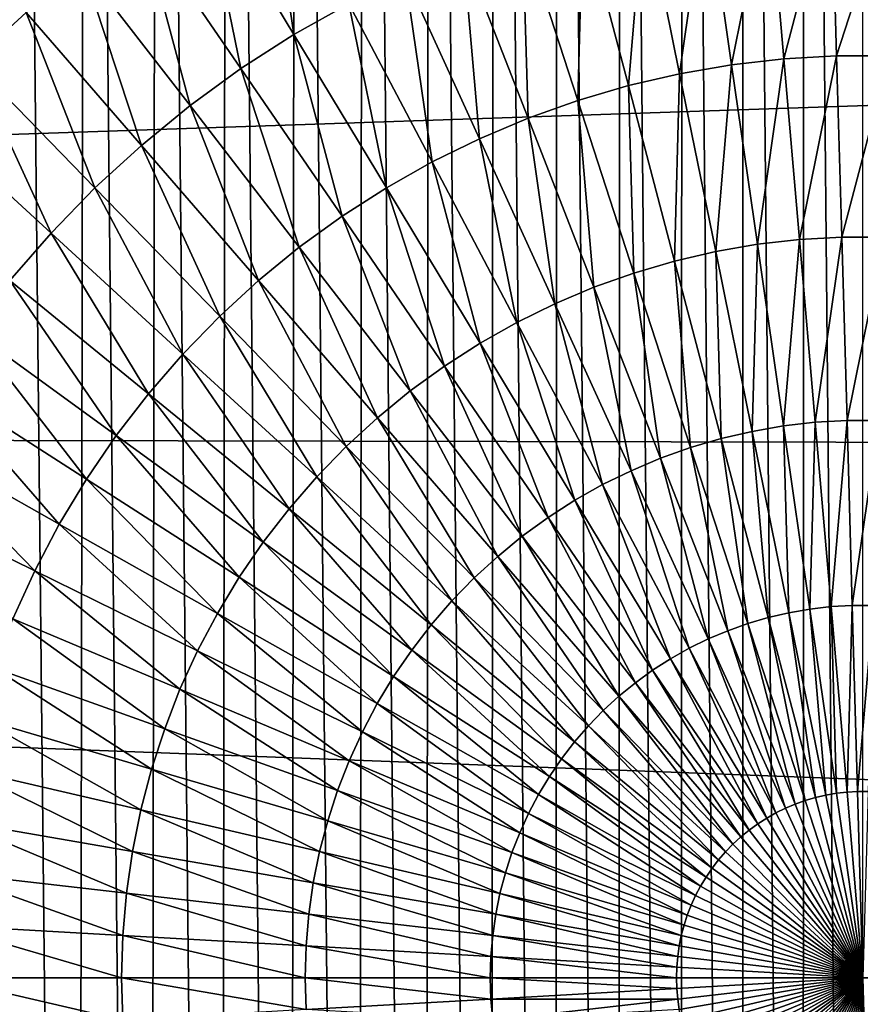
# Model space of a CAD drawing. Header units: millimetres. Extents: x -161 to 161, y -94 to 1149.
# Tile 641 of 656: x 147.59 to 148.8, y -57.59 to -56.17. Entities that reach past the tile are written whole.
import ezdxf

# ---------------------------------------------------------------- set-up
doc = ezdxf.new("R2010")
doc.units = ezdxf.units.MM
doc.header["$LTSCALE"] = 81.481481
for name, color, linetype in [('380', 7, 'CONTINUOUS'), ('383', 7, 'CONTINUOUS'), ('387', 7, 'CONTINUOUS'), ('392', 7, 'CONTINUOUS'), ('393', 7, 'CONTINUOUS')]:
    doc.layers.add(name, color=color, linetype=linetype)

msp = doc.modelspace()

# ---------------------------------------------------------------- linework, layer by layer
at = {"layer": '380', "color": 7, "linetype": 'CONTINUOUS', "true_color": 0xaaaaaa}
for points in [[(135.3, -55.9569, 20.8895), (156.3174, -56.0422, 20.1599), (135.3, -56.7529, 20.9349), (135.3, -55.9569, 20.8895)], [(156.3174, -56.0422, 20.1599), (156.3174, -56.7956, 20.202), (135.3, -56.7529, 20.9349), (156.3174, -56.0422, 20.1599)], [(156.3174, -56.7956, 20.202), (156.3174, -57.55, 20.2161), (135.3, -56.7529, 20.9349), (156.3174, -56.7956, 20.202)], [(135.3, -56.7529, 20.9349), (156.3174, -57.55, 20.2161), (135.3, -57.55, 20.95), (135.3, -56.7529, 20.9349)]]:
    msp.add_3dface(points, dxfattribs=at)
at = {"layer": '383', "color": 7, "linetype": 'CONTINUOUS', "true_color": 0xaaaaaa}
for points in [[(135.3, -57.55, 20.95), (156.3174, -57.55, 20.2161), (156.3174, -58.3044, 20.202), (135.3, -57.55, 20.95)], [(135.3, -57.55, 20.95), (156.3174, -58.3044, 20.202), (135.3, -58.3471, 20.9349), (135.3, -57.55, 20.95)]]:
    msp.add_3dface(points, dxfattribs=at)
at = {"layer": '387', "color": 7, "linetype": 'CONTINUOUS', "true_color": 0xaaaaaa}
for points in [[(148.3613, -53.0715, 61.95), (148.4485, -62.0362, 61.95), (148.4513, -53.0635, 61.95), (148.3613, -53.0715, 61.95)], [(148.4485, -62.0362, 61.95), (148.5385, -62.0426, 61.95), (148.4513, -53.0635, 61.95), (148.4485, -62.0362, 61.95)], [(148.4513, -53.0635, 61.95), (148.5385, -62.0426, 61.95), (148.5404, -53.0573, 61.95), (148.4513, -53.0635, 61.95)], [(148.5385, -62.0426, 61.95), (148.6271, -62.047, 61.95), (148.5404, -53.0573, 61.95), (148.5385, -62.0426, 61.95)], [(148.5404, -53.0573, 61.95), (148.6271, -62.047, 61.95), (148.6281, -53.053, 61.95), (148.5404, -53.0573, 61.95)], [(148.6271, -62.047, 61.95), (148.7143, -62.0495, 61.95), (148.6281, -53.053, 61.95), (148.6271, -62.047, 61.95)], [(148.6281, -53.053, 61.95), (148.7143, -62.0495, 61.95), (148.7147, -53.0505, 61.95), (148.6281, -53.053, 61.95)], [(148.7143, -62.0495, 61.95), (148.8, -62.05, 61.95), (148.7147, -53.0505, 61.95), (148.7143, -62.0495, 61.95)], [(148.8, -62.05, 61.95), (148.8, -53.05, 61.95), (148.7147, -53.0505, 61.95), (148.8, -62.05, 61.95)], [(148.2702, -53.0812, 61.95), (148.3573, -62.0281, 61.95), (148.3613, -53.0715, 61.95), (148.2702, -53.0812, 61.95)], [(148.3573, -62.0281, 61.95), (148.4485, -62.0362, 61.95), (148.3613, -53.0715, 61.95), (148.3573, -62.0281, 61.95)], [(148.1774, -53.0931, 61.95), (148.2647, -62.0182, 61.95), (148.2702, -53.0812, 61.95), (148.1774, -53.0931, 61.95)], [(148.2647, -62.0182, 61.95), (148.3573, -62.0281, 61.95), (148.2702, -53.0812, 61.95), (148.2647, -62.0182, 61.95)], [(148.0826, -53.1076, 61.95), (148.1705, -62.0059, 61.95), (148.1774, -53.0931, 61.95), (148.0826, -53.1076, 61.95)], [(148.1705, -62.0059, 61.95), (148.2647, -62.0182, 61.95), (148.1774, -53.0931, 61.95), (148.1705, -62.0059, 61.95)], [(147.9859, -53.1243, 61.95), (148.0741, -61.991, 61.95), (148.0826, -53.1076, 61.95), (147.9859, -53.1243, 61.95)], [(148.0741, -61.991, 61.95), (148.1705, -62.0059, 61.95), (148.0826, -53.1076, 61.95), (148.0741, -61.991, 61.95)], [(147.8873, -53.1434, 61.95), (147.9759, -61.9738, 61.95), (147.9859, -53.1243, 61.95), (147.8873, -53.1434, 61.95)], [(147.9759, -61.9738, 61.95), (148.0741, -61.991, 61.95), (147.9859, -53.1243, 61.95), (147.9759, -61.9738, 61.95)], [(147.7868, -53.1653, 61.95), (147.8758, -61.9542, 61.95), (147.8873, -53.1434, 61.95), (147.7868, -53.1653, 61.95)], [(147.8758, -61.9542, 61.95), (147.9759, -61.9738, 61.95), (147.8873, -53.1434, 61.95), (147.8758, -61.9542, 61.95)], [(147.6842, -53.1906, 61.95), (147.7736, -61.9316, 61.95), (147.7868, -53.1653, 61.95), (147.6842, -53.1906, 61.95)], [(147.7736, -61.9316, 61.95), (147.8758, -61.9542, 61.95), (147.7868, -53.1653, 61.95), (147.7736, -61.9316, 61.95)], [(147.5795, -53.2188, 61.95), (147.6693, -61.9055, 61.95), (147.6842, -53.1906, 61.95), (147.5795, -53.2188, 61.95)], [(147.6693, -61.9055, 61.95), (147.7736, -61.9316, 61.95), (147.6842, -53.1906, 61.95), (147.6693, -61.9055, 61.95)], [(147.5628, -61.8765, 61.95), (147.6693, -61.9055, 61.95), (147.5795, -53.2188, 61.95), (147.5628, -61.8765, 61.95)]]:
    msp.add_3dface(points, dxfattribs=at)
at = {"layer": '392', "color": 7, "linetype": 'CONTINUOUS', "true_color": 0xaaaaaa}
for points in [[(147.8521, -55.9781, -24.058), (147.9434, -55.9266, -24.058), (147.9826, -56.1945, -24.148), (147.8521, -55.9781, -24.058)], [(147.9826, -56.1945, -24.148), (147.9434, -55.9266, -24.058), (148.0613, -56.1501, -24.148), (147.9826, -56.1945, -24.148)], [(147.5207, -56.2337, -24.058), (147.4358, -55.9756, -23.9549), (147.598, -56.1628, -24.058), (147.5207, -56.2337, -24.058)], [(147.7639, -56.0348, -24.058), (147.8521, -55.9781, -24.058), (147.9066, -56.2434, -24.148), (147.7639, -56.0348, -24.058)], [(147.9066, -56.2434, -24.148), (147.8521, -55.9781, -24.058), (147.9826, -56.1945, -24.148), (147.9066, -56.2434, -24.148)], [(148.5747, -55.9833, -24.148), (148.6645, -55.973, -24.148), (148.6113, -56.2378, -24.2246), (148.5747, -55.9833, -24.148)], [(148.6113, -56.2378, -24.2246), (148.6645, -55.973, -24.148), (148.6865, -56.2291, -24.2246), (148.6113, -56.2378, -24.2246)], [(148.6645, -55.973, -24.148), (148.7548, -55.9678, -24.148), (148.6865, -56.2291, -24.2246), (148.6645, -55.973, -24.148)], [(148.6865, -56.2291, -24.2246), (148.7548, -55.9678, -24.148), (148.7621, -56.2248, -24.2246), (148.6865, -56.2291, -24.2246)], [(148.7548, -55.9678, -24.148), (148.8452, -55.9678, -24.148), (148.7621, -56.2248, -24.2246), (148.7548, -55.9678, -24.148)], [(148.7621, -56.2248, -24.2246), (148.8452, -55.9678, -24.148), (148.8379, -56.2248, -24.2246), (148.7621, -56.2248, -24.2246)], [(148.4857, -55.9987, -24.148), (148.5747, -55.9833, -24.148), (148.5367, -56.2507, -24.2246), (148.4857, -55.9987, -24.148)], [(148.5367, -56.2507, -24.2246), (148.5747, -55.9833, -24.148), (148.6113, -56.2378, -24.2246), (148.5367, -56.2507, -24.2246)], [(148.3976, -56.0192, -24.148), (148.4857, -55.9987, -24.148), (148.463, -56.2678, -24.2246), (148.3976, -56.0192, -24.148)], [(148.463, -56.2678, -24.2246), (148.4857, -55.9987, -24.148), (148.5367, -56.2507, -24.2246), (148.463, -56.2678, -24.2246)], [(148.3109, -56.0446, -24.148), (148.3976, -56.0192, -24.148), (148.3903, -56.2891, -24.2246), (148.3109, -56.0446, -24.148)], [(148.3903, -56.2891, -24.2246), (148.3976, -56.0192, -24.148), (148.463, -56.2678, -24.2246), (148.3903, -56.2891, -24.2246)], [(147.6791, -56.0964, -24.058), (147.7639, -56.0348, -24.058), (147.8334, -56.2965, -24.148), (147.6791, -56.0964, -24.058)], [(147.8334, -56.2965, -24.148), (147.7639, -56.0348, -24.058), (147.9066, -56.2434, -24.148), (147.8334, -56.2965, -24.148)], [(148.2257, -56.075, -24.148), (148.3109, -56.0446, -24.148), (148.319, -56.3146, -24.2246), (148.2257, -56.075, -24.148)], [(148.319, -56.3146, -24.2246), (148.3109, -56.0446, -24.148), (148.3903, -56.2891, -24.2246), (148.319, -56.3146, -24.2246)], [(148.1425, -56.1102, -24.148), (148.2257, -56.075, -24.148), (148.2493, -56.3441, -24.2246), (148.1425, -56.1102, -24.148)], [(148.2493, -56.3441, -24.2246), (148.2257, -56.075, -24.148), (148.319, -56.3146, -24.2246), (148.2493, -56.3441, -24.2246)], [(147.598, -56.1628, -24.058), (147.6791, -56.0964, -24.058), (147.7635, -56.3538, -24.148), (147.598, -56.1628, -24.058)], [(147.7635, -56.3538, -24.148), (147.6791, -56.0964, -24.058), (147.8334, -56.2965, -24.148), (147.7635, -56.3538, -24.148)], [(148.0613, -56.1501, -24.148), (148.1425, -56.1102, -24.148), (148.1813, -56.3775, -24.2246), (148.0613, -56.1501, -24.148)], [(148.1813, -56.3775, -24.2246), (148.1425, -56.1102, -24.148), (148.2493, -56.3441, -24.2246), (148.1813, -56.3775, -24.2246)], [(147.5207, -56.2337, -24.058), (147.598, -56.1628, -24.058), (147.6969, -56.4149, -24.148), (147.5207, -56.2337, -24.058)], [(147.6969, -56.4149, -24.148), (147.598, -56.1628, -24.058), (147.7635, -56.3538, -24.148), (147.6969, -56.4149, -24.148)], [(147.9826, -56.1945, -24.148), (148.0613, -56.1501, -24.148), (148.1154, -56.4147, -24.2246), (147.9826, -56.1945, -24.148)], [(148.1154, -56.4147, -24.2246), (148.0613, -56.1501, -24.148), (148.1813, -56.3775, -24.2246), (148.1154, -56.4147, -24.2246)], [(147.9066, -56.2434, -24.148), (147.9826, -56.1945, -24.148), (148.0517, -56.4556, -24.2246), (147.9066, -56.2434, -24.148)], [(148.0517, -56.4556, -24.2246), (147.9826, -56.1945, -24.148), (148.1154, -56.4147, -24.2246), (148.0517, -56.4556, -24.2246)], [(147.4477, -56.3088, -24.058), (147.5207, -56.2337, -24.058), (147.6339, -56.4797, -24.148), (147.4477, -56.3088, -24.058)], [(147.6339, -56.4797, -24.148), (147.5207, -56.2337, -24.058), (147.6969, -56.4149, -24.148), (147.6339, -56.4797, -24.148)], [(148.6113, -56.2378, -24.2246), (148.6865, -56.2291, -24.2246), (148.6484, -56.4959, -24.2875), (148.6113, -56.2378, -24.2246)], [(148.6484, -56.4959, -24.2875), (148.6865, -56.2291, -24.2246), (148.7089, -56.4889, -24.2875), (148.6484, -56.4959, -24.2875)], [(148.6865, -56.2291, -24.2246), (148.7621, -56.2248, -24.2246), (148.7089, -56.4889, -24.2875), (148.6865, -56.2291, -24.2246)], [(148.7089, -56.4889, -24.2875), (148.7621, -56.2248, -24.2246), (148.7696, -56.4855, -24.2875), (148.7089, -56.4889, -24.2875)], [(148.7621, -56.2248, -24.2246), (148.8379, -56.2248, -24.2246), (148.7696, -56.4855, -24.2875), (148.7621, -56.2248, -24.2246)], [(148.7696, -56.4855, -24.2875), (148.8379, -56.2248, -24.2246), (148.8304, -56.4855, -24.2875), (148.7696, -56.4855, -24.2875)], [(147.8334, -56.2965, -24.148), (147.9066, -56.2434, -24.148), (147.9904, -56.5001, -24.2246), (147.8334, -56.2965, -24.148)], [(147.9904, -56.5001, -24.2246), (147.9066, -56.2434, -24.148), (148.0517, -56.4556, -24.2246), (147.9904, -56.5001, -24.2246)], [(148.5367, -56.2507, -24.2246), (148.6113, -56.2378, -24.2246), (148.5885, -56.5062, -24.2875), (148.5367, -56.2507, -24.2246)], [(148.5885, -56.5062, -24.2875), (148.6113, -56.2378, -24.2246), (148.6484, -56.4959, -24.2875), (148.5885, -56.5062, -24.2875)], [(148.463, -56.2678, -24.2246), (148.5367, -56.2507, -24.2246), (148.5293, -56.52, -24.2875), (148.463, -56.2678, -24.2246)], [(148.5293, -56.52, -24.2875), (148.5367, -56.2507, -24.2246), (148.5885, -56.5062, -24.2875), (148.5293, -56.52, -24.2875)], [(148.3903, -56.2891, -24.2246), (148.463, -56.2678, -24.2246), (148.4709, -56.5372, -24.2875), (148.3903, -56.2891, -24.2246)], [(148.4709, -56.5372, -24.2875), (148.463, -56.2678, -24.2246), (148.5293, -56.52, -24.2875), (148.4709, -56.5372, -24.2875)], [(148.319, -56.3146, -24.2246), (148.3903, -56.2891, -24.2246), (148.4136, -56.5576, -24.2875), (148.319, -56.3146, -24.2246)], [(148.4136, -56.5576, -24.2875), (148.3903, -56.2891, -24.2246), (148.4709, -56.5372, -24.2875), (148.4136, -56.5576, -24.2875)], [(147.7635, -56.3538, -24.148), (147.8334, -56.2965, -24.148), (147.9318, -56.5481, -24.2246), (147.7635, -56.3538, -24.148)], [(147.9318, -56.5481, -24.2246), (147.8334, -56.2965, -24.148), (147.9904, -56.5001, -24.2246), (147.9318, -56.5481, -24.2246)], [(147.5747, -56.548, -24.148), (147.4477, -56.3088, -24.058), (147.6339, -56.4797, -24.148), (147.5747, -56.548, -24.148)], [(148.2493, -56.3441, -24.2246), (148.319, -56.3146, -24.2246), (148.3576, -56.5813, -24.2875), (148.2493, -56.3441, -24.2246)], [(148.3576, -56.5813, -24.2875), (148.319, -56.3146, -24.2246), (148.4136, -56.5576, -24.2875), (148.3576, -56.5813, -24.2875)], [(148.1813, -56.3775, -24.2246), (148.2493, -56.3441, -24.2246), (148.303, -56.6081, -24.2875), (148.1813, -56.3775, -24.2246)], [(148.303, -56.6081, -24.2875), (148.2493, -56.3441, -24.2246), (148.3576, -56.5813, -24.2875), (148.303, -56.6081, -24.2875)], [(147.6969, -56.4149, -24.148), (147.7635, -56.3538, -24.148), (147.876, -56.5993, -24.2246), (147.6969, -56.4149, -24.148)], [(147.876, -56.5993, -24.2246), (147.7635, -56.3538, -24.148), (147.9318, -56.5481, -24.2246), (147.876, -56.5993, -24.2246)], [(148.1154, -56.4147, -24.2246), (148.1813, -56.3775, -24.2246), (148.2501, -56.638, -24.2875), (148.1154, -56.4147, -24.2246)], [(148.2501, -56.638, -24.2875), (148.1813, -56.3775, -24.2246), (148.303, -56.6081, -24.2875), (148.2501, -56.638, -24.2875)], [(147.6339, -56.4797, -24.148), (147.6969, -56.4149, -24.148), (147.8233, -56.6536, -24.2246), (147.6339, -56.4797, -24.148)], [(147.8233, -56.6536, -24.2246), (147.6969, -56.4149, -24.148), (147.876, -56.5993, -24.2246), (147.8233, -56.6536, -24.2246)], [(148.0517, -56.4556, -24.2246), (148.1154, -56.4147, -24.2246), (148.1989, -56.6709, -24.2875), (148.0517, -56.4556, -24.2246)], [(148.1989, -56.6709, -24.2875), (148.1154, -56.4147, -24.2246), (148.2501, -56.638, -24.2875), (148.1989, -56.6709, -24.2875)], [(147.9904, -56.5001, -24.2246), (148.0517, -56.4556, -24.2246), (148.1497, -56.7066, -24.2875), (147.9904, -56.5001, -24.2246)], [(148.1497, -56.7066, -24.2875), (148.0517, -56.4556, -24.2246), (148.1989, -56.6709, -24.2875), (148.1497, -56.7066, -24.2875)], [(147.5747, -56.548, -24.148), (147.6339, -56.4797, -24.148), (147.7737, -56.7108, -24.2246), (147.5747, -56.548, -24.148)], [(147.7737, -56.7108, -24.2246), (147.6339, -56.4797, -24.148), (147.8233, -56.6536, -24.2246), (147.7737, -56.7108, -24.2246)], [(148.7089, -56.4889, -24.2875), (148.7696, -56.4855, -24.2875), (148.7314, -56.7517, -24.3366), (148.7089, -56.4889, -24.2875)], [(148.7314, -56.7517, -24.3366), (148.7696, -56.4855, -24.2875), (148.7771, -56.7491, -24.3366), (148.7314, -56.7517, -24.3366)], [(148.7696, -56.4855, -24.2875), (148.8304, -56.4855, -24.2875), (148.7771, -56.7491, -24.3366), (148.7696, -56.4855, -24.2875)], [(148.7771, -56.7491, -24.3366), (148.8304, -56.4855, -24.2875), (148.8229, -56.7491, -24.3366), (148.7771, -56.7491, -24.3366)], [(147.9318, -56.5481, -24.2246), (147.9904, -56.5001, -24.2246), (148.1026, -56.7451, -24.2875), (147.9318, -56.5481, -24.2246)], [(148.1026, -56.7451, -24.2875), (147.9904, -56.5001, -24.2246), (148.1497, -56.7066, -24.2875), (148.1026, -56.7451, -24.2875)], [(148.5885, -56.5062, -24.2875), (148.6484, -56.4959, -24.2875), (148.6409, -56.7647, -24.3366), (148.5885, -56.5062, -24.2875)], [(148.6409, -56.7647, -24.3366), (148.6484, -56.4959, -24.2875), (148.686, -56.7569, -24.3366), (148.6409, -56.7647, -24.3366)], [(148.6484, -56.4959, -24.2875), (148.7089, -56.4889, -24.2875), (148.686, -56.7569, -24.3366), (148.6484, -56.4959, -24.2875)], [(148.686, -56.7569, -24.3366), (148.7089, -56.4889, -24.2875), (148.7314, -56.7517, -24.3366), (148.686, -56.7569, -24.3366)], [(148.5293, -56.52, -24.2875), (148.5885, -56.5062, -24.2875), (148.5963, -56.7751, -24.3366), (148.5293, -56.52, -24.2875)], [(148.5963, -56.7751, -24.3366), (148.5885, -56.5062, -24.2875), (148.6409, -56.7647, -24.3366), (148.5963, -56.7751, -24.3366)], [(148.4709, -56.5372, -24.2875), (148.5293, -56.52, -24.2875), (148.5524, -56.788, -24.3366), (148.4709, -56.5372, -24.2875)], [(148.5524, -56.788, -24.3366), (148.5293, -56.52, -24.2875), (148.5963, -56.7751, -24.3366), (148.5524, -56.788, -24.3366)], [(148.4136, -56.5576, -24.2875), (148.4709, -56.5372, -24.2875), (148.5093, -56.8033, -24.3366), (148.4136, -56.5576, -24.2875)], [(148.5093, -56.8033, -24.3366), (148.4709, -56.5372, -24.2875), (148.5524, -56.788, -24.3366), (148.5093, -56.8033, -24.3366)], [(147.5195, -56.6196, -24.148), (147.5747, -56.548, -24.148), (147.7275, -56.7707, -24.2246), (147.5195, -56.6196, -24.148)], [(147.7275, -56.7707, -24.2246), (147.5747, -56.548, -24.148), (147.7737, -56.7108, -24.2246), (147.7275, -56.7707, -24.2246)], [(147.876, -56.5993, -24.2246), (147.9318, -56.5481, -24.2246), (148.0578, -56.7863, -24.2875), (147.876, -56.5993, -24.2246)], [(148.0578, -56.7863, -24.2875), (147.9318, -56.5481, -24.2246), (148.1026, -56.7451, -24.2875), (148.0578, -56.7863, -24.2875)], [(148.3576, -56.5813, -24.2875), (148.4136, -56.5576, -24.2875), (148.4671, -56.8212, -24.3366), (148.3576, -56.5813, -24.2875)], [(148.4671, -56.8212, -24.3366), (148.4136, -56.5576, -24.2875), (148.5093, -56.8033, -24.3366), (148.4671, -56.8212, -24.3366)], [(148.303, -56.6081, -24.2875), (148.3576, -56.5813, -24.2875), (148.4261, -56.8413, -24.3366), (148.303, -56.6081, -24.2875)], [(148.4261, -56.8413, -24.3366), (148.3576, -56.5813, -24.2875), (148.4671, -56.8212, -24.3366), (148.4261, -56.8413, -24.3366)], [(147.8233, -56.6536, -24.2246), (147.876, -56.5993, -24.2246), (148.0154, -56.8299, -24.2875), (147.8233, -56.6536, -24.2246)], [(148.0154, -56.8299, -24.2875), (147.876, -56.5993, -24.2246), (148.0578, -56.7863, -24.2875), (148.0154, -56.8299, -24.2875)], [(148.2501, -56.638, -24.2875), (148.303, -56.6081, -24.2875), (148.3862, -56.8638, -24.3366), (148.2501, -56.638, -24.2875)], [(148.3862, -56.8638, -24.3366), (148.303, -56.6081, -24.2875), (148.4261, -56.8413, -24.3366), (148.3862, -56.8638, -24.3366)], [(147.4684, -56.6943, -24.148), (147.5195, -56.6196, -24.148), (147.6847, -56.8333, -24.2246), (147.4684, -56.6943, -24.148)], [(147.6847, -56.8333, -24.2246), (147.5195, -56.6196, -24.148), (147.7275, -56.7707, -24.2246), (147.6847, -56.8333, -24.2246)], [(148.1989, -56.6709, -24.2875), (148.2501, -56.638, -24.2875), (148.3477, -56.8886, -24.3366), (148.1989, -56.6709, -24.2875)], [(148.3477, -56.8886, -24.3366), (148.2501, -56.638, -24.2875), (148.3862, -56.8638, -24.3366), (148.3477, -56.8886, -24.3366)], [(147.7737, -56.7108, -24.2246), (147.8233, -56.6536, -24.2246), (147.9756, -56.8759, -24.2875), (147.7737, -56.7108, -24.2246)], [(147.9756, -56.8759, -24.2875), (147.8233, -56.6536, -24.2246), (148.0154, -56.8299, -24.2875), (147.9756, -56.8759, -24.2875)], [(148.1497, -56.7066, -24.2875), (148.1989, -56.6709, -24.2875), (148.3107, -56.9155, -24.3366), (148.1497, -56.7066, -24.2875)], [(148.3107, -56.9155, -24.3366), (148.1989, -56.6709, -24.2875), (148.3477, -56.8886, -24.3366), (148.3107, -56.9155, -24.3366)], [(147.4218, -56.7717, -24.148), (147.4684, -56.6943, -24.148), (147.6456, -56.8981, -24.2246), (147.4218, -56.7717, -24.148)], [(147.6456, -56.8981, -24.2246), (147.4684, -56.6943, -24.148), (147.6847, -56.8333, -24.2246), (147.6456, -56.8981, -24.2246)], [(147.7275, -56.7707, -24.2246), (147.7737, -56.7108, -24.2246), (147.9384, -56.924, -24.2875), (147.7275, -56.7707, -24.2246)], [(147.9384, -56.924, -24.2875), (147.7737, -56.7108, -24.2246), (147.9756, -56.8759, -24.2875), (147.9384, -56.924, -24.2875)], [(148.1026, -56.7451, -24.2875), (148.1497, -56.7066, -24.2875), (148.2753, -56.9445, -24.3366), (148.1026, -56.7451, -24.2875)], [(148.2753, -56.9445, -24.3366), (148.1497, -56.7066, -24.2875), (148.3107, -56.9155, -24.3366), (148.2753, -56.9445, -24.3366)], [(148.0578, -56.7863, -24.2875), (148.1026, -56.7451, -24.2875), (148.2416, -56.9754, -24.3366), (148.0578, -56.7863, -24.2875)], [(148.2416, -56.9754, -24.3366), (148.1026, -56.7451, -24.2875), (148.2753, -56.9445, -24.3366), (148.2416, -56.9754, -24.3366)], [(148.6409, -56.7647, -24.3366), (148.686, -56.7569, -24.3366), (148.6937, -57.0253, -24.3718), (148.6409, -56.7647, -24.3366)], [(148.686, -56.7569, -24.3366), (148.7314, -56.7517, -24.3366), (148.7238, -57.0201, -24.3718), (148.686, -56.7569, -24.3366)], [(148.6937, -57.0253, -24.3718), (148.686, -56.7569, -24.3366), (148.7238, -57.0201, -24.3718), (148.6937, -57.0253, -24.3718)], [(148.7238, -57.0201, -24.3718), (148.7314, -56.7517, -24.3366), (148.7542, -57.0166, -24.3718), (148.7238, -57.0201, -24.3718)], [(148.7314, -56.7517, -24.3366), (148.7771, -56.7491, -24.3366), (148.7542, -57.0166, -24.3718), (148.7314, -56.7517, -24.3366)], [(148.7542, -57.0166, -24.3718), (148.7771, -56.7491, -24.3366), (148.7847, -57.0149, -24.3718), (148.7542, -57.0166, -24.3718)], [(148.7771, -56.7491, -24.3366), (148.8229, -56.7491, -24.3366), (148.7847, -57.0149, -24.3718), (148.7771, -56.7491, -24.3366)], [(148.7847, -57.0149, -24.3718), (148.8229, -56.7491, -24.3366), (148.8153, -57.0149, -24.3718), (148.7847, -57.0149, -24.3718)], [(147.6847, -56.8333, -24.2246), (147.7275, -56.7707, -24.2246), (147.9041, -56.9742, -24.2875), (147.6847, -56.8333, -24.2246)], [(147.9041, -56.9742, -24.2875), (147.7275, -56.7707, -24.2246), (147.9384, -56.924, -24.2875), (147.9041, -56.9742, -24.2875)], [(148.5963, -56.7751, -24.3366), (148.6409, -56.7647, -24.3366), (148.6639, -57.0323, -24.3718), (148.5963, -56.7751, -24.3366)], [(148.6639, -57.0323, -24.3718), (148.6409, -56.7647, -24.3366), (148.6937, -57.0253, -24.3718), (148.6639, -57.0323, -24.3718)], [(147.3796, -56.8516, -24.148), (147.4218, -56.7717, -24.148), (147.6103, -56.9651, -24.2246), (147.3796, -56.8516, -24.148)], [(147.6103, -56.9651, -24.2246), (147.4218, -56.7717, -24.148), (147.6456, -56.8981, -24.2246), (147.6103, -56.9651, -24.2246)], [(148.5524, -56.788, -24.3366), (148.5963, -56.7751, -24.3366), (148.6346, -57.0409, -24.3718), (148.5524, -56.788, -24.3366)], [(148.6346, -57.0409, -24.3718), (148.5963, -56.7751, -24.3366), (148.6639, -57.0323, -24.3718), (148.6346, -57.0409, -24.3718)], [(148.0154, -56.8299, -24.2875), (148.0578, -56.7863, -24.2875), (148.2097, -57.0082, -24.3366), (148.0154, -56.8299, -24.2875)], [(148.2097, -57.0082, -24.3366), (148.0578, -56.7863, -24.2875), (148.2416, -56.9754, -24.3366), (148.2097, -57.0082, -24.3366)], [(148.5093, -56.8033, -24.3366), (148.5524, -56.788, -24.3366), (148.6058, -57.0512, -24.3718), (148.5093, -56.8033, -24.3366)], [(148.6058, -57.0512, -24.3718), (148.5524, -56.788, -24.3366), (148.6346, -57.0409, -24.3718), (148.6058, -57.0512, -24.3718)], [(148.4671, -56.8212, -24.3366), (148.5093, -56.8033, -24.3366), (148.5776, -57.0631, -24.3718), (148.4671, -56.8212, -24.3366)], [(148.5776, -57.0631, -24.3718), (148.5093, -56.8033, -24.3366), (148.6058, -57.0512, -24.3718), (148.5776, -57.0631, -24.3718)], [(148.4261, -56.8413, -24.3366), (148.4671, -56.8212, -24.3366), (148.5502, -57.0765, -24.3718), (148.4261, -56.8413, -24.3366)], [(148.5502, -57.0765, -24.3718), (148.4671, -56.8212, -24.3366), (148.5776, -57.0631, -24.3718), (148.5502, -57.0765, -24.3718)], [(147.6456, -56.8981, -24.2246), (147.6847, -56.8333, -24.2246), (147.8727, -57.0263, -24.2875), (147.6456, -56.8981, -24.2246)], [(147.8727, -57.0263, -24.2875), (147.6847, -56.8333, -24.2246), (147.9041, -56.9742, -24.2875), (147.8727, -57.0263, -24.2875)], [(147.9756, -56.8759, -24.2875), (148.0154, -56.8299, -24.2875), (148.1797, -57.0428, -24.3366), (147.9756, -56.8759, -24.2875)], [(148.1797, -57.0428, -24.3366), (148.0154, -56.8299, -24.2875), (148.2097, -57.0082, -24.3366), (148.1797, -57.0428, -24.3366)], [(148.3862, -56.8638, -24.3366), (148.4261, -56.8413, -24.3366), (148.5236, -57.0916, -24.3718), (148.3862, -56.8638, -24.3366)], [(148.5236, -57.0916, -24.3718), (148.4261, -56.8413, -24.3366), (148.5502, -57.0765, -24.3718), (148.5236, -57.0916, -24.3718)], [(147.5788, -57.0339, -24.2246), (147.3796, -56.8516, -24.148), (147.6103, -56.9651, -24.2246), (147.5788, -57.0339, -24.2246)], [(148.3477, -56.8886, -24.3366), (148.3862, -56.8638, -24.3366), (148.4978, -57.1081, -24.3718), (148.3477, -56.8886, -24.3366)], [(148.4978, -57.1081, -24.3718), (148.3862, -56.8638, -24.3366), (148.5236, -57.0916, -24.3718), (148.4978, -57.1081, -24.3718)], [(147.9384, -56.924, -24.2875), (147.9756, -56.8759, -24.2875), (148.1518, -57.079, -24.3366), (147.9384, -56.924, -24.2875)], [(148.1518, -57.079, -24.3366), (147.9756, -56.8759, -24.2875), (148.1797, -57.0428, -24.3366), (148.1518, -57.079, -24.3366)], [(147.6103, -56.9651, -24.2246), (147.6456, -56.8981, -24.2246), (147.8443, -57.0801, -24.2875), (147.6103, -56.9651, -24.2246)], [(147.8443, -57.0801, -24.2875), (147.6456, -56.8981, -24.2246), (147.8727, -57.0263, -24.2875), (147.8443, -57.0801, -24.2875)], [(148.3107, -56.9155, -24.3366), (148.3477, -56.8886, -24.3366), (148.4731, -57.1261, -24.3718), (148.3107, -56.9155, -24.3366)], [(148.4731, -57.1261, -24.3718), (148.3477, -56.8886, -24.3366), (148.4978, -57.1081, -24.3718), (148.4731, -57.1261, -24.3718)], [(147.9041, -56.9742, -24.2875), (147.9384, -56.924, -24.2875), (148.1259, -57.1168, -24.3366), (147.9041, -56.9742, -24.2875)], [(148.1259, -57.1168, -24.3366), (147.9384, -56.924, -24.2875), (148.1518, -57.079, -24.3366), (148.1259, -57.1168, -24.3366)], [(148.2753, -56.9445, -24.3366), (148.3107, -56.9155, -24.3366), (148.4494, -57.1454, -24.3718), (148.2753, -56.9445, -24.3366)], [(148.4494, -57.1454, -24.3718), (148.3107, -56.9155, -24.3366), (148.4731, -57.1261, -24.3718), (148.4494, -57.1454, -24.3718)], [(148.2416, -56.9754, -24.3366), (148.2753, -56.9445, -24.3366), (148.4269, -57.1661, -24.3718), (148.2416, -56.9754, -24.3366)], [(148.4269, -57.1661, -24.3718), (148.2753, -56.9445, -24.3366), (148.4494, -57.1454, -24.3718), (148.4269, -57.1661, -24.3718)], [(147.5788, -57.0339, -24.2246), (147.6103, -56.9651, -24.2246), (147.819, -57.1354, -24.2875), (147.5788, -57.0339, -24.2246)], [(147.819, -57.1354, -24.2875), (147.6103, -56.9651, -24.2246), (147.8443, -57.0801, -24.2875), (147.819, -57.1354, -24.2875)], [(147.8727, -57.0263, -24.2875), (147.9041, -56.9742, -24.2875), (148.1023, -57.156, -24.3366), (147.8727, -57.0263, -24.2875)], [(148.1023, -57.156, -24.3366), (147.9041, -56.9742, -24.2875), (148.1259, -57.1168, -24.3366), (148.1023, -57.156, -24.3366)], [(148.2097, -57.0082, -24.3366), (148.2416, -56.9754, -24.3366), (148.4056, -57.188, -24.3718), (148.2097, -57.0082, -24.3366)], [(148.4056, -57.188, -24.3718), (148.2416, -56.9754, -24.3366), (148.4269, -57.1661, -24.3718), (148.4056, -57.188, -24.3718)], [(148.1797, -57.0428, -24.3366), (148.2097, -57.0082, -24.3366), (148.3856, -57.2111, -24.3718), (148.1797, -57.0428, -24.3366)], [(148.3856, -57.2111, -24.3718), (148.2097, -57.0082, -24.3366), (148.4056, -57.188, -24.3718), (148.3856, -57.2111, -24.3718)], [(148.7319, -57.2909, -24.393), (148.6639, -57.0323, -24.3718), (148.6937, -57.0253, -24.3718), (148.7319, -57.2909, -24.393)], [(148.7468, -57.2874, -24.393), (148.6937, -57.0253, -24.3718), (148.7238, -57.0201, -24.3718), (148.7468, -57.2874, -24.393)], [(148.7468, -57.2874, -24.393), (148.7319, -57.2909, -24.393), (148.6937, -57.0253, -24.3718), (148.7468, -57.2874, -24.393)], [(148.7619, -57.2848, -24.393), (148.7238, -57.0201, -24.3718), (148.7542, -57.0166, -24.3718), (148.7619, -57.2848, -24.393)], [(148.7619, -57.2848, -24.393), (148.7468, -57.2874, -24.393), (148.7238, -57.0201, -24.3718), (148.7619, -57.2848, -24.393)], [(148.7771, -57.2831, -24.393), (148.7542, -57.0166, -24.3718), (148.7847, -57.0149, -24.3718), (148.7771, -57.2831, -24.393)], [(148.7771, -57.2831, -24.393), (148.7619, -57.2848, -24.393), (148.7542, -57.0166, -24.3718), (148.7771, -57.2831, -24.393)], [(148.7923, -57.2822, -24.393), (148.7771, -57.2831, -24.393), (148.7847, -57.0149, -24.3718), (148.7923, -57.2822, -24.393)], [(148.7923, -57.2822, -24.393), (148.7847, -57.0149, -24.3718), (148.8153, -57.0149, -24.3718), (148.7923, -57.2822, -24.393)], [(148.8077, -57.2822, -24.393), (148.7923, -57.2822, -24.393), (148.8153, -57.0149, -24.3718), (148.8077, -57.2822, -24.393)], [(147.5514, -57.1045, -24.2246), (147.5788, -57.0339, -24.2246), (147.797, -57.1921, -24.2875), (147.5514, -57.1045, -24.2246)], [(147.797, -57.1921, -24.2875), (147.5788, -57.0339, -24.2246), (147.819, -57.1354, -24.2875), (147.797, -57.1921, -24.2875)], [(147.8443, -57.0801, -24.2875), (147.8727, -57.0263, -24.2875), (148.081, -57.1965, -24.3366), (147.8443, -57.0801, -24.2875)], [(148.081, -57.1965, -24.3366), (147.8727, -57.0263, -24.2875), (148.1023, -57.156, -24.3366), (148.081, -57.1965, -24.3366)], [(148.7172, -57.2952, -24.393), (148.6346, -57.0409, -24.3718), (148.6639, -57.0323, -24.3718), (148.7172, -57.2952, -24.393)], [(148.7319, -57.2909, -24.393), (148.7172, -57.2952, -24.393), (148.6639, -57.0323, -24.3718), (148.7319, -57.2909, -24.393)], [(148.1518, -57.079, -24.3366), (148.1797, -57.0428, -24.3366), (148.3669, -57.2353, -24.3718), (148.1518, -57.079, -24.3366)], [(148.3669, -57.2353, -24.3718), (148.1797, -57.0428, -24.3366), (148.3856, -57.2111, -24.3718), (148.3669, -57.2353, -24.3718)], [(148.6887, -57.3063, -24.393), (148.5776, -57.0631, -24.3718), (148.6058, -57.0512, -24.3718), (148.6887, -57.3063, -24.393)], [(148.7028, -57.3004, -24.393), (148.6058, -57.0512, -24.3718), (148.6346, -57.0409, -24.3718), (148.7028, -57.3004, -24.393)], [(148.7028, -57.3004, -24.393), (148.6887, -57.3063, -24.393), (148.6058, -57.0512, -24.3718), (148.7028, -57.3004, -24.393)], [(148.7172, -57.2952, -24.393), (148.7028, -57.3004, -24.393), (148.6346, -57.0409, -24.3718), (148.7172, -57.2952, -24.393)], [(148.675, -57.3131, -24.393), (148.5502, -57.0765, -24.3718), (148.5776, -57.0631, -24.3718), (148.675, -57.3131, -24.393)], [(148.6887, -57.3063, -24.393), (148.675, -57.3131, -24.393), (148.5776, -57.0631, -24.3718), (148.6887, -57.3063, -24.393)], [(147.819, -57.1354, -24.2875), (147.8443, -57.0801, -24.2875), (148.0619, -57.2381, -24.3366), (147.819, -57.1354, -24.2875)], [(148.0619, -57.2381, -24.3366), (147.8443, -57.0801, -24.2875), (148.081, -57.1965, -24.3366), (148.0619, -57.2381, -24.3366)], [(148.1259, -57.1168, -24.3366), (148.1518, -57.079, -24.3366), (148.3497, -57.2606, -24.3718), (148.1259, -57.1168, -24.3366)], [(148.3497, -57.2606, -24.3718), (148.1518, -57.079, -24.3366), (148.3669, -57.2353, -24.3718), (148.3497, -57.2606, -24.3718)], [(148.6617, -57.3206, -24.393), (148.5236, -57.0916, -24.3718), (148.5502, -57.0765, -24.3718), (148.6617, -57.3206, -24.393)], [(148.675, -57.3131, -24.393), (148.6617, -57.3206, -24.393), (148.5502, -57.0765, -24.3718), (148.675, -57.3131, -24.393)], [(148.6488, -57.3289, -24.393), (148.4978, -57.1081, -24.3718), (148.5236, -57.0916, -24.3718), (148.6488, -57.3289, -24.393)], [(148.6617, -57.3206, -24.393), (148.6488, -57.3289, -24.393), (148.5236, -57.0916, -24.3718), (148.6617, -57.3206, -24.393)], [(147.528, -57.1765, -24.2246), (147.5514, -57.1045, -24.2246), (147.7782, -57.25, -24.2875), (147.528, -57.1765, -24.2246)], [(147.7782, -57.25, -24.2875), (147.5514, -57.1045, -24.2246), (147.797, -57.1921, -24.2875), (147.7782, -57.25, -24.2875)], [(148.6364, -57.3379, -24.393), (148.4731, -57.1261, -24.3718), (148.4978, -57.1081, -24.3718), (148.6364, -57.3379, -24.393)], [(148.6488, -57.3289, -24.393), (148.6364, -57.3379, -24.393), (148.4978, -57.1081, -24.3718), (148.6488, -57.3289, -24.393)], [(148.1023, -57.156, -24.3366), (148.1259, -57.1168, -24.3366), (148.3339, -57.2868, -24.3718), (148.1023, -57.156, -24.3366)], [(148.3339, -57.2868, -24.3718), (148.1259, -57.1168, -24.3366), (148.3497, -57.2606, -24.3718), (148.3339, -57.2868, -24.3718)], [(147.797, -57.1921, -24.2875), (147.819, -57.1354, -24.2875), (148.0453, -57.2807, -24.3366), (147.797, -57.1921, -24.2875)], [(148.0453, -57.2807, -24.3366), (147.819, -57.1354, -24.2875), (148.0619, -57.2381, -24.3366), (148.0453, -57.2807, -24.3366)], [(148.6246, -57.3475, -24.393), (148.4494, -57.1454, -24.3718), (148.4731, -57.1261, -24.3718), (148.6246, -57.3475, -24.393)], [(148.6364, -57.3379, -24.393), (148.6246, -57.3475, -24.393), (148.4731, -57.1261, -24.3718), (148.6364, -57.3379, -24.393)], [(148.6133, -57.3579, -24.393), (148.4269, -57.1661, -24.3718), (148.4494, -57.1454, -24.3718), (148.6133, -57.3579, -24.393)], [(148.6246, -57.3475, -24.393), (148.6133, -57.3579, -24.393), (148.4494, -57.1454, -24.3718), (148.6246, -57.3475, -24.393)], [(148.081, -57.1965, -24.3366), (148.1023, -57.156, -24.3366), (148.3196, -57.3138, -24.3718), (148.081, -57.1965, -24.3366)], [(148.3196, -57.3138, -24.3718), (148.1023, -57.156, -24.3366), (148.3339, -57.2868, -24.3718), (148.3196, -57.3138, -24.3718)], [(148.6026, -57.3689, -24.393), (148.4056, -57.188, -24.3718), (148.4269, -57.1661, -24.3718), (148.6026, -57.3689, -24.393)], [(148.6133, -57.3579, -24.393), (148.6026, -57.3689, -24.393), (148.4269, -57.1661, -24.3718), (148.6133, -57.3579, -24.393)], [(147.5087, -57.2497, -24.2246), (147.528, -57.1765, -24.2246), (147.7627, -57.3088, -24.2875), (147.5087, -57.2497, -24.2246)], [(147.7627, -57.3088, -24.2875), (147.528, -57.1765, -24.2246), (147.7782, -57.25, -24.2875), (147.7627, -57.3088, -24.2875)], [(147.7782, -57.25, -24.2875), (147.797, -57.1921, -24.2875), (148.0312, -57.3243, -24.3366), (147.7782, -57.25, -24.2875)], [(148.0312, -57.3243, -24.3366), (147.797, -57.1921, -24.2875), (148.0453, -57.2807, -24.3366), (148.0312, -57.3243, -24.3366)], [(148.5926, -57.3804, -24.393), (148.3856, -57.2111, -24.3718), (148.4056, -57.188, -24.3718), (148.5926, -57.3804, -24.393)], [(148.6026, -57.3689, -24.393), (148.5926, -57.3804, -24.393), (148.4056, -57.188, -24.3718), (148.6026, -57.3689, -24.393)], [(148.0619, -57.2381, -24.3366), (148.081, -57.1965, -24.3366), (148.3069, -57.3416, -24.3718), (148.0619, -57.2381, -24.3366)], [(148.3069, -57.3416, -24.3718), (148.081, -57.1965, -24.3366), (148.3196, -57.3138, -24.3718), (148.3069, -57.3416, -24.3718)], [(148.5833, -57.3925, -24.393), (148.3669, -57.2353, -24.3718), (148.3856, -57.2111, -24.3718), (148.5833, -57.3925, -24.393)], [(148.5926, -57.3804, -24.393), (148.5833, -57.3925, -24.393), (148.3856, -57.2111, -24.3718), (148.5926, -57.3804, -24.393)], [(148.0453, -57.2807, -24.3366), (148.0619, -57.2381, -24.3366), (148.2958, -57.3701, -24.3718), (148.0453, -57.2807, -24.3366)], [(148.2958, -57.3701, -24.3718), (148.0619, -57.2381, -24.3366), (148.3069, -57.3416, -24.3718), (148.2958, -57.3701, -24.3718)], [(148.5746, -57.4052, -24.393), (148.3497, -57.2606, -24.3718), (148.3669, -57.2353, -24.3718), (148.5746, -57.4052, -24.393)], [(148.5833, -57.3925, -24.393), (148.5746, -57.4052, -24.393), (148.3669, -57.2353, -24.3718), (148.5833, -57.3925, -24.393)], [(147.4937, -57.3239, -24.2246), (147.5087, -57.2497, -24.2246), (147.7506, -57.3684, -24.2875), (147.4937, -57.3239, -24.2246)], [(147.7506, -57.3684, -24.2875), (147.5087, -57.2497, -24.2246), (147.7627, -57.3088, -24.2875), (147.7506, -57.3684, -24.2875)], [(147.7627, -57.3088, -24.2875), (147.7782, -57.25, -24.2875), (148.0196, -57.3685, -24.3366), (147.7627, -57.3088, -24.2875)], [(148.0196, -57.3685, -24.3366), (147.7782, -57.25, -24.2875), (148.0312, -57.3243, -24.3366), (148.0196, -57.3685, -24.3366)], [(148.5667, -57.4183, -24.393), (148.3339, -57.2868, -24.3718), (148.3497, -57.2606, -24.3718), (148.5667, -57.4183, -24.393)], [(148.5746, -57.4052, -24.393), (148.5667, -57.4183, -24.393), (148.3497, -57.2606, -24.3718), (148.5746, -57.4052, -24.393)], [(148.0312, -57.3243, -24.3366), (148.0453, -57.2807, -24.3366), (148.2864, -57.3992, -24.3718), (148.0312, -57.3243, -24.3366)], [(148.2864, -57.3992, -24.3718), (148.0453, -57.2807, -24.3366), (148.2958, -57.3701, -24.3718), (148.2864, -57.3992, -24.3718)], [(148.5596, -57.4318, -24.393), (148.3196, -57.3138, -24.3718), (148.3339, -57.2868, -24.3718), (148.5596, -57.4318, -24.393)], [(148.5667, -57.4183, -24.393), (148.5596, -57.4318, -24.393), (148.3339, -57.2868, -24.3718), (148.5667, -57.4183, -24.393)], [(148.7319, -57.2909, -24.393), (148.8, -57.55, -24.4), (148.7172, -57.2952, -24.393), (148.7319, -57.2909, -24.393)], [(148.7468, -57.2874, -24.393), (148.8, -57.55, -24.4), (148.7319, -57.2909, -24.393), (148.7468, -57.2874, -24.393)], [(148.7619, -57.2848, -24.393), (148.8, -57.55, -24.4), (148.7468, -57.2874, -24.393), (148.7619, -57.2848, -24.393)], [(148.7771, -57.2831, -24.393), (148.8, -57.55, -24.4), (148.7619, -57.2848, -24.393), (148.7771, -57.2831, -24.393)], [(148.7923, -57.2822, -24.393), (148.8, -57.55, -24.4), (148.7771, -57.2831, -24.393), (148.7923, -57.2822, -24.393)], [(148.8077, -57.2822, -24.393), (148.8, -57.55, -24.4), (148.7923, -57.2822, -24.393), (148.8077, -57.2822, -24.393)], [(147.7506, -57.3684, -24.2875), (147.7627, -57.3088, -24.2875), (148.0105, -57.4134, -24.3366), (147.7506, -57.3684, -24.2875)], [(148.0105, -57.4134, -24.3366), (147.7627, -57.3088, -24.2875), (148.0196, -57.3685, -24.3366), (148.0105, -57.4134, -24.3366)], [(148.6887, -57.3063, -24.393), (148.8, -57.55, -24.4), (148.675, -57.3131, -24.393), (148.6887, -57.3063, -24.393)], [(148.7028, -57.3004, -24.393), (148.8, -57.55, -24.4), (148.6887, -57.3063, -24.393), (148.7028, -57.3004, -24.393)], [(148.7172, -57.2952, -24.393), (148.8, -57.55, -24.4), (148.7028, -57.3004, -24.393), (148.7172, -57.2952, -24.393)], [(148.5532, -57.4457, -24.393), (148.3069, -57.3416, -24.3718), (148.3196, -57.3138, -24.3718), (148.5532, -57.4457, -24.393)], [(148.5596, -57.4318, -24.393), (148.5532, -57.4457, -24.393), (148.3196, -57.3138, -24.3718), (148.5596, -57.4318, -24.393)], [(148.6617, -57.3206, -24.393), (148.8, -57.55, -24.4), (148.6488, -57.3289, -24.393), (148.6617, -57.3206, -24.393)], [(148.675, -57.3131, -24.393), (148.8, -57.55, -24.4), (148.6617, -57.3206, -24.393), (148.675, -57.3131, -24.393)], [(147.4829, -57.3989, -24.2246), (147.4937, -57.3239, -24.2246), (147.742, -57.4286, -24.2875), (147.4829, -57.3989, -24.2246)], [(147.742, -57.4286, -24.2875), (147.4937, -57.3239, -24.2246), (147.7506, -57.3684, -24.2875), (147.742, -57.4286, -24.2875)], [(148.0196, -57.3685, -24.3366), (148.0312, -57.3243, -24.3366), (148.2786, -57.4288, -24.3718), (148.0196, -57.3685, -24.3366)], [(148.2786, -57.4288, -24.3718), (148.0312, -57.3243, -24.3366), (148.2864, -57.3992, -24.3718), (148.2786, -57.4288, -24.3718)], [(148.6488, -57.3289, -24.393), (148.8, -57.55, -24.4), (148.6364, -57.3379, -24.393), (148.6488, -57.3289, -24.393)], [(148.5477, -57.46, -24.393), (148.2958, -57.3701, -24.3718), (148.3069, -57.3416, -24.3718), (148.5477, -57.46, -24.393)], [(148.5532, -57.4457, -24.393), (148.5477, -57.46, -24.393), (148.3069, -57.3416, -24.3718), (148.5532, -57.4457, -24.393)], [(148.6246, -57.3475, -24.393), (148.8, -57.55, -24.4), (148.6133, -57.3579, -24.393), (148.6246, -57.3475, -24.393)], [(148.6364, -57.3379, -24.393), (148.8, -57.55, -24.4), (148.6246, -57.3475, -24.393), (148.6364, -57.3379, -24.393)], [(148.6133, -57.3579, -24.393), (148.8, -57.55, -24.4), (148.6026, -57.3689, -24.393), (148.6133, -57.3579, -24.393)], [(147.742, -57.4286, -24.2875), (147.7506, -57.3684, -24.2875), (148.004, -57.4587, -24.3366), (147.742, -57.4286, -24.2875)], [(148.004, -57.4587, -24.3366), (147.7506, -57.3684, -24.2875), (148.0105, -57.4134, -24.3366), (148.004, -57.4587, -24.3366)], [(148.0105, -57.4134, -24.3366), (148.0196, -57.3685, -24.3366), (148.2725, -57.4587, -24.3718), (148.0105, -57.4134, -24.3366)], [(148.2725, -57.4587, -24.3718), (148.0196, -57.3685, -24.3366), (148.2786, -57.4288, -24.3718), (148.2725, -57.4587, -24.3718)], [(148.543, -57.4745, -24.393), (148.2864, -57.3992, -24.3718), (148.2958, -57.3701, -24.3718), (148.543, -57.4745, -24.393)], [(148.5477, -57.46, -24.393), (148.543, -57.4745, -24.393), (148.2958, -57.3701, -24.3718), (148.5477, -57.46, -24.393)], [(148.6026, -57.3689, -24.393), (148.8, -57.55, -24.4), (148.5926, -57.3804, -24.393), (148.6026, -57.3689, -24.393)], [(148.5833, -57.3925, -24.393), (148.8, -57.55, -24.4), (148.5746, -57.4052, -24.393), (148.5833, -57.3925, -24.393)], [(148.5926, -57.3804, -24.393), (148.8, -57.55, -24.4), (148.5833, -57.3925, -24.393), (148.5926, -57.3804, -24.393)], [(147.4764, -57.4743, -24.2246), (147.4829, -57.3989, -24.2246), (147.7368, -57.4892, -24.2875), (147.4764, -57.4743, -24.2246)], [(147.7368, -57.4892, -24.2875), (147.4829, -57.3989, -24.2246), (147.742, -57.4286, -24.2875), (147.7368, -57.4892, -24.2875)], [(148.5391, -57.4893, -24.393), (148.2786, -57.4288, -24.3718), (148.2864, -57.3992, -24.3718), (148.5391, -57.4893, -24.393)], [(148.543, -57.4745, -24.393), (148.5391, -57.4893, -24.393), (148.2864, -57.3992, -24.3718), (148.543, -57.4745, -24.393)], [(148.5746, -57.4052, -24.393), (148.8, -57.55, -24.4), (148.5667, -57.4183, -24.393), (148.5746, -57.4052, -24.393)], [(148.004, -57.4587, -24.3366), (148.0105, -57.4134, -24.3366), (148.2682, -57.489, -24.3718), (148.004, -57.4587, -24.3366)], [(148.2682, -57.489, -24.3718), (148.0105, -57.4134, -24.3366), (148.2725, -57.4587, -24.3718), (148.2682, -57.489, -24.3718)], [(148.5667, -57.4183, -24.393), (148.8, -57.55, -24.4), (148.5596, -57.4318, -24.393), (148.5667, -57.4183, -24.393)], [(147.7368, -57.4892, -24.2875), (147.742, -57.4286, -24.2875), (148.0001, -57.5043, -24.3366), (147.7368, -57.4892, -24.2875)], [(148.0001, -57.5043, -24.3366), (147.742, -57.4286, -24.2875), (148.004, -57.4587, -24.3366), (148.0001, -57.5043, -24.3366)], [(148.536, -57.5043, -24.393), (148.2725, -57.4587, -24.3718), (148.2786, -57.4288, -24.3718), (148.536, -57.5043, -24.393)], [(148.5391, -57.4893, -24.393), (148.536, -57.5043, -24.393), (148.2786, -57.4288, -24.3718), (148.5391, -57.4893, -24.393)], [(148.5596, -57.4318, -24.393), (148.8, -57.55, -24.4), (148.5532, -57.4457, -24.393), (148.5596, -57.4318, -24.393)], [(148.5532, -57.4457, -24.393), (148.8, -57.55, -24.4), (148.5477, -57.46, -24.393), (148.5532, -57.4457, -24.393)], [(148.0001, -57.5043, -24.3366), (148.004, -57.4587, -24.3366), (148.2656, -57.5194, -24.3718), (148.0001, -57.5043, -24.3366)], [(148.2656, -57.5194, -24.3718), (148.004, -57.4587, -24.3366), (148.2682, -57.489, -24.3718), (148.2656, -57.5194, -24.3718)], [(148.5339, -57.5195, -24.393), (148.2682, -57.489, -24.3718), (148.2725, -57.4587, -24.3718), (148.5339, -57.5195, -24.393)], [(148.536, -57.5043, -24.393), (148.5339, -57.5195, -24.393), (148.2725, -57.4587, -24.3718), (148.536, -57.5043, -24.393)], [(148.5477, -57.46, -24.393), (148.8, -57.55, -24.4), (148.543, -57.4745, -24.393), (148.5477, -57.46, -24.393)], [(147.4743, -57.55, -24.2246), (147.4764, -57.4743, -24.2246), (147.735, -57.55, -24.2875), (147.4743, -57.55, -24.2246)], [(147.735, -57.55, -24.2875), (147.4764, -57.4743, -24.2246), (147.7368, -57.4892, -24.2875), (147.735, -57.55, -24.2875)], [(148.543, -57.4745, -24.393), (148.8, -57.55, -24.4), (148.5391, -57.4893, -24.393), (148.543, -57.4745, -24.393)], [(147.735, -57.55, -24.2875), (147.7368, -57.4892, -24.2875), (147.9987, -57.55, -24.3366), (147.735, -57.55, -24.2875)], [(147.9987, -57.55, -24.3366), (147.7368, -57.4892, -24.2875), (148.0001, -57.5043, -24.3366), (147.9987, -57.55, -24.3366)], [(148.5325, -57.5347, -24.393), (148.2656, -57.5194, -24.3718), (148.2682, -57.489, -24.3718), (148.5325, -57.5347, -24.393)], [(148.5339, -57.5195, -24.393), (148.5325, -57.5347, -24.393), (148.2682, -57.489, -24.3718), (148.5339, -57.5195, -24.393)], [(148.5391, -57.4893, -24.393), (148.8, -57.55, -24.4), (148.536, -57.5043, -24.393), (148.5391, -57.4893, -24.393)], [(147.9987, -57.55, -24.3366), (148.0001, -57.5043, -24.3366), (148.2647, -57.55, -24.3718), (147.9987, -57.55, -24.3366)], [(148.2647, -57.55, -24.3718), (148.0001, -57.5043, -24.3366), (148.2656, -57.5194, -24.3718), (148.2647, -57.55, -24.3718)], [(148.536, -57.5043, -24.393), (148.8, -57.55, -24.4), (148.5339, -57.5195, -24.393), (148.536, -57.5043, -24.393)], [(148.5321, -57.55, -24.393), (148.2647, -57.55, -24.3718), (148.2656, -57.5194, -24.3718), (148.5321, -57.55, -24.393)], [(148.5325, -57.5347, -24.393), (148.5321, -57.55, -24.393), (148.2656, -57.5194, -24.3718), (148.5325, -57.5347, -24.393)], [(148.5339, -57.5195, -24.393), (148.8, -57.55, -24.4), (148.5325, -57.5347, -24.393), (148.5339, -57.5195, -24.393)], [(148.5325, -57.5347, -24.393), (148.8, -57.55, -24.4), (148.5321, -57.55, -24.393), (148.5325, -57.5347, -24.393)]]:
    msp.add_3dface(points, dxfattribs=at)
at = {"layer": '393', "color": 7, "linetype": 'CONTINUOUS', "true_color": 0xaaaaaa}
for points in [[(147.4743, -57.55, -24.2246), (147.735, -57.55, -24.2875), (147.7368, -57.6108, -24.2875), (147.4743, -57.55, -24.2246)], [(147.4764, -57.6257, -24.2246), (147.4743, -57.55, -24.2246), (147.7368, -57.6108, -24.2875), (147.4764, -57.6257, -24.2246)], [(147.735, -57.55, -24.2875), (147.9987, -57.55, -24.3366), (148.0001, -57.5957, -24.3366), (147.735, -57.55, -24.2875)], [(147.7368, -57.6108, -24.2875), (147.735, -57.55, -24.2875), (148.0001, -57.5957, -24.3366), (147.7368, -57.6108, -24.2875)], [(147.9987, -57.55, -24.3366), (148.2647, -57.55, -24.3718), (148.2656, -57.5806, -24.3718), (147.9987, -57.55, -24.3366)], [(148.0001, -57.5957, -24.3366), (147.9987, -57.55, -24.3366), (148.2656, -57.5806, -24.3718), (148.0001, -57.5957, -24.3366)], [(148.2647, -57.55, -24.3718), (148.5321, -57.55, -24.393), (148.5325, -57.5653, -24.393), (148.2647, -57.55, -24.3718)], [(148.2656, -57.5806, -24.3718), (148.2647, -57.55, -24.3718), (148.5325, -57.5653, -24.393), (148.2656, -57.5806, -24.3718)], [(148.5321, -57.55, -24.393), (148.8, -57.55, -24.4), (148.5325, -57.5653, -24.393), (148.5321, -57.55, -24.393)], [(148.8, -57.55, -24.4), (148.5339, -57.5805, -24.393), (148.5325, -57.5653, -24.393), (148.8, -57.55, -24.4)], [(148.8, -57.55, -24.4), (148.536, -57.5957, -24.393), (148.5339, -57.5805, -24.393), (148.8, -57.55, -24.4)], [(148.8, -57.55, -24.4), (148.5391, -57.6107, -24.393), (148.536, -57.5957, -24.393), (148.8, -57.55, -24.4)], [(148.8, -57.55, -24.4), (148.543, -57.6255, -24.393), (148.5391, -57.6107, -24.393), (148.8, -57.55, -24.4)], [(148.8, -57.55, -24.4), (148.5477, -57.64, -24.393), (148.543, -57.6255, -24.393), (148.8, -57.55, -24.4)], [(148.8, -57.55, -24.4), (148.5532, -57.6543, -24.393), (148.5477, -57.64, -24.393), (148.8, -57.55, -24.4)], [(148.8, -57.55, -24.4), (148.5596, -57.6682, -24.393), (148.5532, -57.6543, -24.393), (148.8, -57.55, -24.4)], [(148.8, -57.55, -24.4), (148.5667, -57.6817, -24.393), (148.5596, -57.6682, -24.393), (148.8, -57.55, -24.4)], [(148.8, -57.55, -24.4), (148.5746, -57.6948, -24.393), (148.5667, -57.6817, -24.393), (148.8, -57.55, -24.4)], [(148.8, -57.55, -24.4), (148.5833, -57.7075, -24.393), (148.5746, -57.6948, -24.393), (148.8, -57.55, -24.4)], [(148.8, -57.55, -24.4), (148.5926, -57.7196, -24.393), (148.5833, -57.7075, -24.393), (148.8, -57.55, -24.4)], [(148.8, -57.55, -24.4), (148.6026, -57.7311, -24.393), (148.5926, -57.7196, -24.393), (148.8, -57.55, -24.4)], [(148.8, -57.55, -24.4), (148.6133, -57.7421, -24.393), (148.6026, -57.7311, -24.393), (148.8, -57.55, -24.4)], [(148.8, -57.55, -24.4), (148.6246, -57.7525, -24.393), (148.6133, -57.7421, -24.393), (148.8, -57.55, -24.4)], [(148.8, -57.55, -24.4), (148.6364, -57.7621, -24.393), (148.6246, -57.7525, -24.393), (148.8, -57.55, -24.4)], [(148.8, -57.55, -24.4), (148.6488, -57.7711, -24.393), (148.6364, -57.7621, -24.393), (148.8, -57.55, -24.4)], [(148.8, -57.55, -24.4), (148.6617, -57.7794, -24.393), (148.6488, -57.7711, -24.393), (148.8, -57.55, -24.4)], [(148.8, -57.55, -24.4), (148.675, -57.7869, -24.393), (148.6617, -57.7794, -24.393), (148.8, -57.55, -24.4)], [(148.8, -57.55, -24.4), (148.6887, -57.7937, -24.393), (148.675, -57.7869, -24.393), (148.8, -57.55, -24.4)], [(148.8, -57.55, -24.4), (148.7028, -57.7996, -24.393), (148.6887, -57.7937, -24.393), (148.8, -57.55, -24.4)], [(148.8, -57.55, -24.4), (148.7172, -57.8048, -24.393), (148.7028, -57.7996, -24.393), (148.8, -57.55, -24.4)], [(148.8, -57.55, -24.4), (148.7319, -57.8091, -24.393), (148.7172, -57.8048, -24.393), (148.8, -57.55, -24.4)], [(148.8, -57.55, -24.4), (148.7468, -57.8126, -24.393), (148.7319, -57.8091, -24.393), (148.8, -57.55, -24.4)], [(148.8, -57.55, -24.4), (148.7619, -57.8152, -24.393), (148.7468, -57.8126, -24.393), (148.8, -57.55, -24.4)], [(148.8, -57.55, -24.4), (148.7771, -57.8169, -24.393), (148.7619, -57.8152, -24.393), (148.8, -57.55, -24.4)], [(148.8, -57.55, -24.4), (148.7923, -57.8178, -24.393), (148.7771, -57.8169, -24.393), (148.8, -57.55, -24.4)], [(148.8, -57.55, -24.4), (148.8077, -57.8178, -24.393), (148.7923, -57.8178, -24.393), (148.8, -57.55, -24.4)], [(148.5339, -57.5805, -24.393), (148.2656, -57.5806, -24.3718), (148.5325, -57.5653, -24.393), (148.5339, -57.5805, -24.393)], [(148.2682, -57.611, -24.3718), (148.0001, -57.5957, -24.3366), (148.2656, -57.5806, -24.3718), (148.2682, -57.611, -24.3718)], [(148.2682, -57.611, -24.3718), (148.2656, -57.5806, -24.3718), (148.5339, -57.5805, -24.393), (148.2682, -57.611, -24.3718)], [(148.536, -57.5957, -24.393), (148.2682, -57.611, -24.3718), (148.5339, -57.5805, -24.393), (148.536, -57.5957, -24.393)]]:
    msp.add_3dface(points, dxfattribs=at)

doc.saveas('drawing.dxf')
